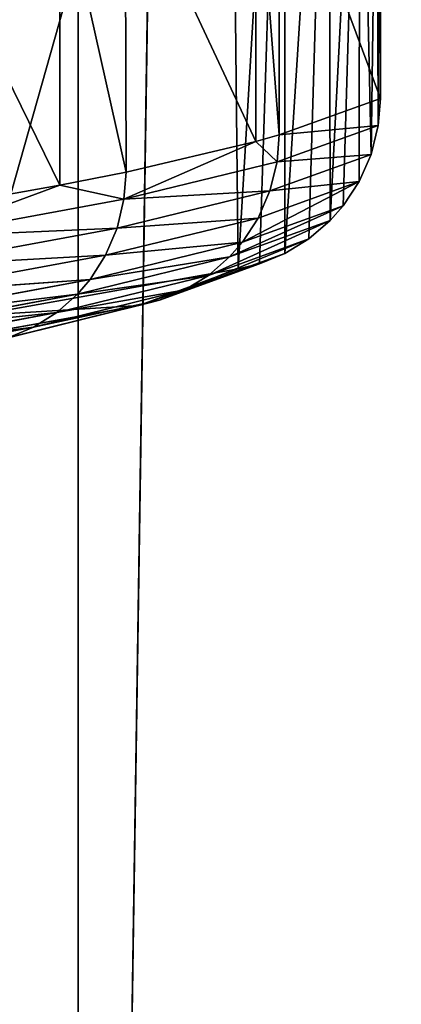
# Model space of a CAD drawing. Extents: x 1 to 179, y 3 to 406.
# Tile 428 of 499: x 117.94 to 119.36, y 300.51 to 304.18. Entities that reach past the tile are written whole.
import ezdxf

# ---------------------------------------------------------------- set-up
doc = ezdxf.new("R2010")
doc.units = 0
doc.header["$LTSCALE"] = 2.54
doc.layers.get('0').update_dxf_attribs({"color": 13, "linetype": 'CONTINUOUS'})

# ---------------------------------------------------------------- blocks, each defined once
blk = doc.blocks.new('OKR_G_Y_DOZOWNIK_STOJ_CY_T')
at = {"color": 0}
for p, q in [((118.1571, 287.3248, 223.2159), (118.1571, 340.6648, 223.2159)), ((118.1571, 287.3248, 223.2159), (118.1571, 340.6648, 223.2159)), ((118.1571, 287.3248, 223.2159), (118.9731, 340.6648, 222.4581)), ((118.1571, 287.3248, 223.2159), (118.9731, 340.6648, 222.4581)), ((119.283, 303.8866, 195.3613), (119.283, 305.0411, 195.3613)), ((119.283, 303.8866, 195.3613), (119.283, 305.0411, 195.3613)), ((118.9049, 304.9051, 197.7233), (118.9059, 303.7509, 197.7184)), ((118.9049, 304.9051, 197.7233), (118.9059, 303.7509, 197.7184)), ((118.8188, 304.881, 198.1352), (118.8188, 303.7265, 198.1352)), ((118.8188, 304.881, 198.1352), (118.8188, 303.7265, 198.1352)), ((118.333, 304.7661, 200.0642), (118.3358, 303.6121, 200.0545)), ((118.333, 304.7661, 200.0642), (118.3358, 303.6121, 200.0545)), ((118.0896, 304.7174, 200.8672), (118.0896, 303.5628, 200.8672)), ((118.0896, 304.7174, 200.8672), (118.0896, 303.5628, 200.8672)), ((119.283, 303.8866, 195.3613), (118.9059, 303.7509, 197.7184)), ((119.283, 303.8866, 195.3613), (118.9059, 303.7509, 197.7184)), ((119.2752, 303.786, 195.3604), (119.283, 303.8866, 195.3613)), ((119.2752, 303.786, 195.3604), (119.283, 303.8866, 195.3613)), ((118.8981, 303.6503, 197.7168), (119.2752, 303.786, 195.3604)), ((118.8981, 303.6503, 197.7168), (119.2752, 303.786, 195.3604)), ((119.2485, 303.6776, 195.3572), (119.2752, 303.786, 195.3604)), ((119.2485, 303.6776, 195.3572), (119.2752, 303.786, 195.3604)), ((118.3282, 303.5115, 200.0523), (118.8188, 303.7265, 198.1352)), ((118.3282, 303.5115, 200.0523), (118.8188, 303.7265, 198.1352)), ((118.8188, 303.7265, 198.1352), (118.3358, 303.6121, 200.0545)), ((118.8188, 303.7265, 198.1352), (118.3358, 303.6121, 200.0545)), ((118.9059, 303.7509, 197.7184), (118.8188, 303.7265, 198.1352)), ((118.9059, 303.7509, 197.7184), (118.8188, 303.7265, 198.1352)), ((118.8188, 303.7265, 198.1352), (118.8981, 303.6503, 197.7168)), ((118.8188, 303.7265, 198.1352), (118.8981, 303.6503, 197.7168)), ((118.9059, 303.7509, 197.7184), (118.8981, 303.6503, 197.7168)), ((118.9059, 303.7509, 197.7184), (118.8981, 303.6503, 197.7168)), ((118.3282, 303.5115, 200.0523), (118.8981, 303.6503, 197.7168)), ((118.3282, 303.5115, 200.0523), (118.8981, 303.6503, 197.7168)), ((118.8718, 303.5419, 197.7115), (119.2485, 303.6776, 195.3572)), ((118.8718, 303.5419, 197.7115), (119.2485, 303.6776, 195.3572)), ((118.8718, 303.5419, 197.7115), (118.8981, 303.6503, 197.7168)), ((118.8718, 303.5419, 197.7115), (118.8981, 303.6503, 197.7168)), ((119.2043, 303.5766, 195.352), (119.2485, 303.6776, 195.3572)), ((119.2043, 303.5766, 195.352), (119.2485, 303.6776, 195.3572)), ((118.3358, 303.6121, 200.0545), (118.0896, 303.5628, 200.8672)), ((118.3358, 303.6121, 200.0545), (118.0896, 303.5628, 200.8672)), ((118.3358, 303.6121, 200.0545), (118.3282, 303.5115, 200.0523)), ((118.3358, 303.6121, 200.0545), (118.3282, 303.5115, 200.0523)), ((118.7693, 303.3504, 197.6909), (119.2043, 303.5766, 195.352)), ((118.7693, 303.3504, 197.6909), (119.2043, 303.5766, 195.352)), ((118.8281, 303.4409, 197.7027), (119.2043, 303.5766, 195.352)), ((118.8281, 303.4409, 197.7027), (119.2043, 303.5766, 195.352)), ((119.1447, 303.4861, 195.3449), (119.2043, 303.5766, 195.352)), ((119.1447, 303.4861, 195.3449), (119.2043, 303.5766, 195.352)), ((117.5678, 303.3711, 202.3432), (118.0896, 303.5628, 200.8672)), ((117.5678, 303.3711, 202.3432), (118.0896, 303.5628, 200.8672)), ((118.0896, 303.5628, 200.8672), (117.5752, 303.4717, 202.346)), ((118.0896, 303.5628, 200.8672), (117.5752, 303.4717, 202.346)), ((118.0896, 303.5628, 200.8672), (118.3282, 303.5115, 200.0523)), ((118.0896, 303.5628, 200.8672), (118.3282, 303.5115, 200.0523)), ((118.3024, 303.4031, 200.0449), (118.8718, 303.5419, 197.7115)), ((118.3024, 303.4031, 200.0449), (118.8718, 303.5419, 197.7115)), ((118.8281, 303.4409, 197.7027), (118.8718, 303.5419, 197.7115)), ((118.8281, 303.4409, 197.7027), (118.8718, 303.5419, 197.7115)), ((117.5678, 303.3711, 202.3432), (118.3282, 303.5115, 200.0523)), ((117.5678, 303.3711, 202.3432), (118.3282, 303.5115, 200.0523)), ((118.3024, 303.4031, 200.0449), (118.3282, 303.5115, 200.0523)), ((118.3024, 303.4031, 200.0449), (118.3282, 303.5115, 200.0523)), ((118.7216, 303.2957, 197.6813), (119.1447, 303.4861, 195.3449)), ((118.7216, 303.2957, 197.6813), (119.1447, 303.4861, 195.3449)), ((118.7693, 303.3504, 197.6909), (119.1447, 303.4861, 195.3449)), ((118.7693, 303.3504, 197.6909), (119.1447, 303.4861, 195.3449)), ((119.0964, 303.4314, 195.3391), (119.1447, 303.4861, 195.3449)), ((119.0964, 303.4314, 195.3391), (119.1447, 303.4861, 195.3449)), ((118.2596, 303.3022, 200.0326), (118.8281, 303.4409, 197.7027)), ((118.2596, 303.3022, 200.0326), (118.8281, 303.4409, 197.7027)), ((118.6427, 303.2271, 197.6654), (119.0964, 303.4314, 195.3391)), ((118.6427, 303.2271, 197.6654), (119.0964, 303.4314, 195.3391)), ((118.7216, 303.2957, 197.6813), (119.0964, 303.4314, 195.3391)), ((118.7216, 303.2957, 197.6813), (119.0964, 303.4314, 195.3391)), ((118.7693, 303.3504, 197.6909), (118.8281, 303.4409, 197.7027)), ((118.7693, 303.3504, 197.6909), (118.8281, 303.4409, 197.7027)), ((119.0164, 303.3628, 195.3296), (119.0964, 303.4314, 195.3391)), ((119.0164, 303.3628, 195.3296), (119.0964, 303.4314, 195.3391)), ((117.5426, 303.2627, 202.3337), (118.3024, 303.4031, 200.0449)), ((117.5426, 303.2627, 202.3337), (118.3024, 303.4031, 200.0449)), ((118.2596, 303.3022, 200.0326), (118.3024, 303.4031, 200.0449)), ((118.2596, 303.3022, 200.0326), (118.3024, 303.4031, 200.0449)), ((118.5548, 303.1731, 197.6476), (119.0164, 303.3628, 195.3296)), ((118.5548, 303.1731, 197.6476), (119.0164, 303.3628, 195.3296)), ((118.6427, 303.2271, 197.6654), (119.0164, 303.3628, 195.3296)), ((118.6427, 303.2271, 197.6654), (119.0164, 303.3628, 195.3296)), ((118.9274, 303.3088, 195.319), (119.0164, 303.3628, 195.3296)), ((118.9274, 303.3088, 195.319), (119.0164, 303.3628, 195.3296)), ((118.2019, 303.2116, 200.016), (118.7693, 303.3504, 197.6909)), ((118.2019, 303.2116, 200.016), (118.7693, 303.3504, 197.6909)), ((118.2596, 303.3022, 200.0326), (118.7693, 303.3504, 197.6909)), ((118.2596, 303.3022, 200.0326), (118.7693, 303.3504, 197.6909)), ((118.7216, 303.2957, 197.6813), (118.7693, 303.3504, 197.6909)), ((118.7216, 303.2957, 197.6813), (118.7693, 303.3504, 197.6909)), ((117.501, 303.1617, 202.3179), (118.2596, 303.3022, 200.0326)), ((117.501, 303.1617, 202.3179), (118.2596, 303.3022, 200.0326)), ((118.1552, 303.1569, 200.0026), (118.7216, 303.2957, 197.6813)), ((118.1552, 303.1569, 200.0026), (118.7216, 303.2957, 197.6813)), ((118.2019, 303.2116, 200.016), (118.2596, 303.3022, 200.0326)), ((118.2019, 303.2116, 200.016), (118.2596, 303.3022, 200.0326)), ((118.2019, 303.2116, 200.016), (118.7216, 303.2957, 197.6813)), ((118.2019, 303.2116, 200.016), (118.7216, 303.2957, 197.6813)), ((118.4609, 303.1347, 197.6287), (118.9274, 303.3088, 195.319)), ((118.4609, 303.1347, 197.6287), (118.9274, 303.3088, 195.319)), ((118.5548, 303.1731, 197.6476), (118.9274, 303.3088, 195.319)), ((118.5548, 303.1731, 197.6476), (118.9274, 303.3088, 195.319)), ((118.6427, 303.2271, 197.6654), (118.7216, 303.2957, 197.6813)), ((118.6427, 303.2271, 197.6654), (118.7216, 303.2957, 197.6813)), ((118.8323, 303.2704, 195.3077), (118.9274, 303.3088, 195.319)), ((118.8323, 303.2704, 195.3077), (118.9274, 303.3088, 195.319)), ((117.7775, 303.0779, 195.1821), (118.7537, 303.2513, 195.2983)), ((117.7775, 303.0779, 195.1821), (118.7537, 303.2513, 195.2983)), ((118.3833, 303.1155, 197.6131), (118.8323, 303.2704, 195.3077)), ((118.3833, 303.1155, 197.6131), (118.8323, 303.2704, 195.3077)), ((118.7537, 303.2513, 195.2983), (118.3833, 303.1155, 197.6131)), ((118.7537, 303.2513, 195.2983), (118.3833, 303.1155, 197.6131)), ((118.4609, 303.1347, 197.6287), (118.8323, 303.2704, 195.3077)), ((118.4609, 303.1347, 197.6287), (118.8323, 303.2704, 195.3077)), ((118.7537, 303.2513, 195.2983), (118.8323, 303.2704, 195.3077)), ((118.7537, 303.2513, 195.2983), (118.8323, 303.2704, 195.3077)), ((117.4448, 303.0712, 202.2967), (118.2019, 303.2116, 200.016)), ((117.4448, 303.0712, 202.2967), (118.2019, 303.2116, 200.016)), ((117.501, 303.1617, 202.3179), (118.2019, 303.2116, 200.016)), ((117.501, 303.1617, 202.3179), (118.2019, 303.2116, 200.016)), ((118.0778, 303.0883, 199.9803), (118.6427, 303.2271, 197.6654)), ((118.0778, 303.0883, 199.9803), (118.6427, 303.2271, 197.6654)), ((118.1552, 303.1569, 200.0026), (118.6427, 303.2271, 197.6654)), ((118.1552, 303.1569, 200.0026), (118.6427, 303.2271, 197.6654)), ((118.1552, 303.1569, 200.0026), (118.2019, 303.2116, 200.016)), ((118.1552, 303.1569, 200.0026), (118.2019, 303.2116, 200.016)), ((118.5548, 303.1731, 197.6476), (118.6427, 303.2271, 197.6654)), ((118.5548, 303.1731, 197.6476), (118.6427, 303.2271, 197.6654)), ((117.9916, 303.0344, 199.9555), (118.5548, 303.1731, 197.6476)), ((117.9916, 303.0344, 199.9555), (118.5548, 303.1731, 197.6476)), ((118.0778, 303.0883, 199.9803), (118.5548, 303.1731, 197.6476)), ((118.0778, 303.0883, 199.9803), (118.5548, 303.1731, 197.6476)), ((118.4609, 303.1347, 197.6287), (118.5548, 303.1731, 197.6476)), ((118.4609, 303.1347, 197.6287), (118.5548, 303.1731, 197.6476)), ((117.3994, 303.0165, 202.2795), (118.1552, 303.1569, 200.0026)), ((117.3994, 303.0165, 202.2795), (118.1552, 303.1569, 200.0026)), ((117.4448, 303.0712, 202.2967), (118.1552, 303.1569, 200.0026)), ((117.4448, 303.0712, 202.2967), (118.1552, 303.1569, 200.0026)), ((117.8234, 302.9768, 199.9072), (118.4609, 303.1347, 197.6287)), ((117.8234, 302.9768, 199.9072), (118.4609, 303.1347, 197.6287)), ((117.8995, 302.996, 199.9291), (118.4609, 303.1347, 197.6287)), ((117.8995, 302.996, 199.9291), (118.4609, 303.1347, 197.6287)), ((117.9916, 303.0344, 199.9555), (118.4609, 303.1347, 197.6287)), ((117.9916, 303.0344, 199.9555), (118.4609, 303.1347, 197.6287)), ((118.0778, 303.0883, 199.9803), (118.1552, 303.1569, 200.0026)), ((118.0778, 303.0883, 199.9803), (118.1552, 303.1569, 200.0026)), ((118.4609, 303.1347, 197.6287), (118.3778, 303.1139, 197.6403)), ((118.4609, 303.1347, 197.6287), (118.3778, 303.1139, 197.6403)), ((118.3833, 303.1155, 197.6131), (118.4609, 303.1347, 197.6287)), ((118.3833, 303.1155, 197.6131), (118.4609, 303.1347, 197.6287)), ((117.4143, 302.9406, 197.4452), (118.3833, 303.1155, 197.6131)), ((117.4143, 302.9406, 197.4452), (118.3833, 303.1155, 197.6131)), ((118.3778, 303.1139, 197.6403), (117.4143, 302.9406, 197.4452)), ((118.3778, 303.1139, 197.6403), (117.4143, 302.9406, 197.4452)), ((117.7775, 303.0779, 195.1821), (118.3833, 303.1155, 197.6131)), ((117.7775, 303.0779, 195.1821), (118.3833, 303.1155, 197.6131)), ((118.3778, 303.1139, 197.6403), (117.8234, 302.9768, 199.9072)), ((118.3778, 303.1139, 197.6403), (117.8234, 302.9768, 199.9072)), ((118.3833, 303.1155, 197.6131), (118.3778, 303.1139, 197.6403)), ((118.3833, 303.1155, 197.6131), (118.3778, 303.1139, 197.6403)), ((117.324, 302.9479, 202.2511), (118.0778, 303.0883, 199.9803)), ((117.324, 302.9479, 202.2511), (118.0778, 303.0883, 199.9803)), ((117.3994, 303.0165, 202.2795), (118.0778, 303.0883, 199.9803)), ((117.3994, 303.0165, 202.2795), (118.0778, 303.0883, 199.9803)), ((117.9916, 303.0344, 199.9555), (118.0778, 303.0883, 199.9803)), ((117.9916, 303.0344, 199.9555), (118.0778, 303.0883, 199.9803)), ((117.2402, 302.8939, 202.2194), (117.9916, 303.0344, 199.9555)), ((117.2402, 302.8939, 202.2194), (117.9916, 303.0344, 199.9555)), ((117.324, 302.9479, 202.2511), (117.9916, 303.0344, 199.9555)), ((117.324, 302.9479, 202.2511), (117.9916, 303.0344, 199.9555)), ((117.8995, 302.996, 199.9291), (117.9916, 303.0344, 199.9555)), ((117.8995, 302.996, 199.9291), (117.9916, 303.0344, 199.9555))]:
    blk.add_line(p, q, dxfattribs=at)
mesh = blk.add_polyface(dxfattribs=at)
corners = [(118.1571, 287.3248, 223.2159), (115.9316, 340.6648, 225.0936), (113.7235, 287.3248, 226.7171)]
mesh.append_faces([[corners[k] for k in face] for face in [(0, 1, 2)]], dxfattribs={"color": 0})
mesh = blk.add_polyface(dxfattribs=at)
corners = [(118.1571, 340.6648, 223.2159), (115.9316, 340.6648, 225.0936), (118.1571, 287.3248, 223.2159)]
mesh.append_faces([[corners[k] for k in face] for face in [(0, 1, 2)]], dxfattribs={"color": 0})
mesh = blk.add_polyface(dxfattribs=at)
corners = [(120.1888, 287.3248, 162.4503), (115.9988, 287.3248, 158.6607), (118.9731, 340.6648, 161.2432)]
mesh.append_faces([[corners[k] for k in face] for face in [(0, 1, 2)]], dxfattribs={"color": 0})
mesh = blk.add_polyface(dxfattribs=at)
corners = [(118.9731, 340.6648, 161.2432), (115.9988, 287.3248, 158.6607), (115.9988, 340.6648, 158.6607)]
mesh.append_faces([[corners[k] for k in face] for face in [(0, 1, 2)]], dxfattribs={"color": 0})
mesh = blk.add_polyface(dxfattribs=at)
corners = [(118.9731, 340.6648, 222.4581), (118.1571, 340.6648, 223.2159), (118.1571, 287.3248, 223.2159)]
mesh.append_faces([[corners[k] for k in face] for face in [(0, 1, 2)]], dxfattribs={"color": 0})
mesh = blk.add_polyface(dxfattribs=at)
corners = [(118.9731, 340.6648, 222.4581), (118.1571, 287.3248, 223.2159), (122.0846, 287.3248, 219.1549)]
mesh.append_faces([[corners[k] for k in face] for face in [(0, 1, 2)]], dxfattribs={"color": 0})
mesh = blk.add_polyface(dxfattribs=at)
corners = [(118.9731, 340.6648, 222.4581), (122.0846, 287.3248, 219.1549), (121.7504, 340.6648, 219.5454)]
mesh.append_faces([[corners[k] for k in face] for face in [(0, 1, 2)]], dxfattribs={"color": 0})
mesh = blk.add_polyface(dxfattribs=at)
corners = [(120.1888, 287.3248, 162.4503), (118.9731, 340.6648, 161.2432), (120.1888, 340.6648, 162.4503)]
mesh.append_faces([[corners[k] for k in face] for face in [(0, 1, 2)]], dxfattribs={"color": 0})
mesh = blk.add_polyface(dxfattribs=at)
corners = [(116.2885, 309.4242, 195.0049), (116.2772, 302.3505, 195.0035), (116.2721, 309.6768, 195.0029), (116.2982, 302.4516, 195.006), (116.3375, 309.1759, 195.0107), (116.3355, 302.5492, 195.0105), (116.3887, 302.6404, 195.0168), (116.4183, 308.9361, 195.0203), (116.4338, 302.6978, 195.0222), (116.5295, 308.7091, 195.0336), (116.512, 302.7726, 195.0315), (116.603, 302.834, 195.0423), (116.6692, 308.4986, 195.0502), (116.7044, 302.8793, 195.0544), (116.835, 308.3082, 195.0699), (116.8014, 302.9046, 195.0659), (117.7775, 303.0779, 195.1821), (117.7775, 307.359, 195.1821), (118.7201, 306.4097, 195.2943), (118.7537, 303.2513, 195.2983), (118.926, 306.1648, 195.3188), (118.8323, 303.2704, 195.3077), (118.9274, 303.3088, 195.319), (119.0913, 305.8839, 195.3385), (119.0164, 303.3628, 195.3296), (119.0964, 303.4314, 195.3391), (119.2061, 305.5833, 195.3522), (119.1447, 303.4861, 195.3449), (119.2043, 303.5766, 195.352), (119.2485, 303.6776, 195.3572), (119.2693, 305.2722, 195.3597), (119.2752, 303.786, 195.3604), (119.283, 305.0411, 195.3613), (119.283, 303.8866, 195.3613)]
mesh.append_faces([[corners[k] for k in face] for face in [(0, 1, 2), (31, 32, 33)]], dxfattribs={"vtx0": -1, "color": 0})
mesh.append_faces([[corners[k] for k in face] for face in [(1, 0, 3), (3, 4, 5), (5, 4, 6), (6, 7, 8), (8, 9, 10), (10, 9, 11), (11, 12, 13), (13, 14, 15), (15, 14, 16), (16, 18, 19), (19, 20, 21), (21, 20, 22), (22, 23, 24), (24, 23, 25), (25, 26, 27), (27, 26, 28), (28, 26, 29), (29, 30, 31)]], dxfattribs={"vtx0": -1, "vtx1": -1, "color": 0})
mesh.append_faces([[corners[k] for k in face] for face in [(3, 0, 4), (6, 4, 7), (8, 7, 9), (11, 9, 12), (13, 12, 14), (16, 14, 17), (16, 17, 18), (19, 18, 20), (22, 20, 23), (25, 23, 26), (29, 26, 30), (31, 30, 32)]], dxfattribs={"vtx0": -1, "vtx2": -1, "color": 0})
mesh = blk.add_polyface(dxfattribs=at)
corners = [(119.283, 303.8866, 195.3613), (118.9049, 304.9051, 197.7233), (118.9059, 303.7509, 197.7184), (119.283, 305.0411, 195.3613)]
mesh.append_faces([[corners[k] for k in face] for face in [(0, 1, 2), (1, 0, 3)]], dxfattribs={"vtx0": -1, "color": 0})
mesh = blk.add_polyface(dxfattribs=at)
corners = [(118.9059, 303.7509, 197.7184), (118.8188, 304.881, 198.1352), (118.8188, 303.7265, 198.1352), (118.9049, 304.9051, 197.7233)]
mesh.append_faces([[corners[k] for k in face] for face in [(0, 1, 2), (1, 0, 3)]], dxfattribs={"vtx0": -1, "color": 0})
mesh = blk.add_polyface(dxfattribs=at)
corners = [(118.8188, 303.7265, 198.1352), (118.333, 304.7661, 200.0642), (118.3358, 303.6121, 200.0545), (118.8188, 304.881, 198.1352)]
mesh.append_faces([[corners[k] for k in face] for face in [(0, 1, 2), (1, 0, 3)]], dxfattribs={"vtx0": -1, "color": 0})
mesh = blk.add_polyface(dxfattribs=at)
corners = [(118.3358, 303.6121, 200.0545), (118.0896, 304.7174, 200.8672), (118.0896, 303.5628, 200.8672), (118.333, 304.7661, 200.0642)]
mesh.append_faces([[corners[k] for k in face] for face in [(0, 1, 2), (1, 0, 3)]], dxfattribs={"vtx0": -1, "color": 0})
mesh = blk.add_polyface(dxfattribs=at)
corners = [(118.0896, 303.5628, 200.8672), (117.5698, 304.6253, 202.3602), (117.5752, 303.4717, 202.346), (118.0896, 304.7174, 200.8672)]
mesh.append_faces([[corners[k] for k in face] for face in [(0, 1, 2), (1, 0, 3)]], dxfattribs={"vtx0": -1, "color": 0})
mesh = blk.add_polyface(dxfattribs=at)
corners = [(119.2752, 303.786, 195.3604), (118.9059, 303.7509, 197.7184), (118.8981, 303.6503, 197.7168), (119.283, 303.8866, 195.3613)]
mesh.append_faces([[corners[k] for k in face] for face in [(0, 1, 2), (1, 0, 3)]], dxfattribs={"vtx0": -1, "color": 0})
mesh = blk.add_polyface(dxfattribs=at)
corners = [(119.2485, 303.6776, 195.3572), (118.8981, 303.6503, 197.7168), (118.8718, 303.5419, 197.7115), (119.2752, 303.786, 195.3604)]
mesh.append_faces([[corners[k] for k in face] for face in [(0, 1, 2), (1, 0, 3)]], dxfattribs={"vtx0": -1, "color": 0})
mesh = blk.add_polyface(dxfattribs=at)
corners = [(118.8188, 303.7265, 198.1352), (118.3358, 303.6121, 200.0545), (118.3282, 303.5115, 200.0523)]
mesh.append_faces([[corners[k] for k in face] for face in [(0, 1, 2)]], dxfattribs={"color": 0})
mesh = blk.add_polyface(dxfattribs=at)
corners = [(118.8188, 303.7265, 198.1352), (118.3282, 303.5115, 200.0523), (118.8981, 303.6503, 197.7168)]
mesh.append_faces([[corners[k] for k in face] for face in [(0, 1, 2)]], dxfattribs={"color": 0})
mesh = blk.add_polyface(dxfattribs=at)
corners = [(118.9059, 303.7509, 197.7184), (118.8188, 303.7265, 198.1352), (118.8981, 303.6503, 197.7168)]
mesh.append_faces([[corners[k] for k in face] for face in [(0, 1, 2)]], dxfattribs={"color": 0})
mesh = blk.add_polyface(dxfattribs=at)
corners = [(118.8718, 303.5419, 197.7115), (118.3282, 303.5115, 200.0523), (118.3024, 303.4031, 200.0449), (118.8981, 303.6503, 197.7168)]
mesh.append_faces([[corners[k] for k in face] for face in [(0, 1, 2), (1, 0, 3)]], dxfattribs={"vtx0": -1, "color": 0})
mesh = blk.add_polyface(dxfattribs=at)
corners = [(119.2043, 303.5766, 195.352), (118.8718, 303.5419, 197.7115), (118.8281, 303.4409, 197.7027), (119.2485, 303.6776, 195.3572)]
mesh.append_faces([[corners[k] for k in face] for face in [(0, 1, 2), (1, 0, 3)]], dxfattribs={"vtx0": -1, "color": 0})
mesh = blk.add_polyface(dxfattribs=at)
corners = [(118.3358, 303.6121, 200.0545), (118.0896, 303.5628, 200.8672), (118.3282, 303.5115, 200.0523)]
mesh.append_faces([[corners[k] for k in face] for face in [(0, 1, 2)]], dxfattribs={"color": 0})
mesh = blk.add_polyface(dxfattribs=at)
corners = [(119.2043, 303.5766, 195.352), (118.8281, 303.4409, 197.7027), (118.7693, 303.3504, 197.6909)]
mesh.append_faces([[corners[k] for k in face] for face in [(0, 1, 2)]], dxfattribs={"color": 0})
mesh = blk.add_polyface(dxfattribs=at)
corners = [(119.2043, 303.5766, 195.352), (118.7693, 303.3504, 197.6909), (119.1447, 303.4861, 195.3449)]
mesh.append_faces([[corners[k] for k in face] for face in [(0, 1, 2)]], dxfattribs={"color": 0})
mesh = blk.add_polyface(dxfattribs=at)
corners = [(118.0896, 303.5628, 200.8672), (117.5752, 303.4717, 202.346), (117.5678, 303.3711, 202.3432)]
mesh.append_faces([[corners[k] for k in face] for face in [(0, 1, 2)]], dxfattribs={"color": 0})
mesh = blk.add_polyface(dxfattribs=at)
corners = [(118.0896, 303.5628, 200.8672), (117.5678, 303.3711, 202.3432), (118.3282, 303.5115, 200.0523)]
mesh.append_faces([[corners[k] for k in face] for face in [(0, 1, 2)]], dxfattribs={"color": 0})
mesh = blk.add_polyface(dxfattribs=at)
corners = [(118.8281, 303.4409, 197.7027), (118.3024, 303.4031, 200.0449), (118.2596, 303.3022, 200.0326), (118.8718, 303.5419, 197.7115)]
mesh.append_faces([[corners[k] for k in face] for face in [(0, 1, 2), (1, 0, 3)]], dxfattribs={"vtx0": -1, "color": 0})
mesh = blk.add_polyface(dxfattribs=at)
corners = [(118.3024, 303.4031, 200.0449), (117.5678, 303.3711, 202.3432), (117.5426, 303.2627, 202.3337), (118.3282, 303.5115, 200.0523)]
mesh.append_faces([[corners[k] for k in face] for face in [(0, 1, 2), (1, 0, 3)]], dxfattribs={"vtx0": -1, "color": 0})
mesh = blk.add_polyface(dxfattribs=at)
corners = [(119.1447, 303.4861, 195.3449), (118.7693, 303.3504, 197.6909), (118.7216, 303.2957, 197.6813)]
mesh.append_faces([[corners[k] for k in face] for face in [(0, 1, 2)]], dxfattribs={"color": 0})
mesh = blk.add_polyface(dxfattribs=at)
corners = [(119.1447, 303.4861, 195.3449), (118.7216, 303.2957, 197.6813), (119.0964, 303.4314, 195.3391)]
mesh.append_faces([[corners[k] for k in face] for face in [(0, 1, 2)]], dxfattribs={"color": 0})
mesh = blk.add_polyface(dxfattribs=at)
corners = [(118.8281, 303.4409, 197.7027), (118.2596, 303.3022, 200.0326), (118.7693, 303.3504, 197.6909)]
mesh.append_faces([[corners[k] for k in face] for face in [(0, 1, 2)]], dxfattribs={"color": 0})
mesh = blk.add_polyface(dxfattribs=at)
corners = [(118.7216, 303.2957, 197.6813), (118.6427, 303.2271, 197.6654), (119.0964, 303.4314, 195.3391)]
mesh.append_faces([[corners[k] for k in face] for face in [(0, 1, 2)]], dxfattribs={"color": 0})
mesh = blk.add_polyface(dxfattribs=at)
corners = [(118.6427, 303.2271, 197.6654), (119.0164, 303.3628, 195.3296), (119.0964, 303.4314, 195.3391)]
mesh.append_faces([[corners[k] for k in face] for face in [(0, 1, 2)]], dxfattribs={"color": 0})
mesh = blk.add_polyface(dxfattribs=at)
corners = [(118.2596, 303.3022, 200.0326), (117.5426, 303.2627, 202.3337), (117.501, 303.1617, 202.3179), (118.3024, 303.4031, 200.0449)]
mesh.append_faces([[corners[k] for k in face] for face in [(0, 1, 2), (1, 0, 3)]], dxfattribs={"vtx0": -1, "color": 0})
mesh = blk.add_polyface(dxfattribs=at)
corners = [(118.6427, 303.2271, 197.6654), (118.5548, 303.1731, 197.6476), (119.0164, 303.3628, 195.3296)]
mesh.append_faces([[corners[k] for k in face] for face in [(0, 1, 2)]], dxfattribs={"color": 0})
mesh = blk.add_polyface(dxfattribs=at)
corners = [(118.5548, 303.1731, 197.6476), (118.9274, 303.3088, 195.319), (119.0164, 303.3628, 195.3296)]
mesh.append_faces([[corners[k] for k in face] for face in [(0, 1, 2)]], dxfattribs={"color": 0})
mesh = blk.add_polyface(dxfattribs=at)
corners = [(118.7693, 303.3504, 197.6909), (118.2596, 303.3022, 200.0326), (118.2019, 303.2116, 200.016)]
mesh.append_faces([[corners[k] for k in face] for face in [(0, 1, 2)]], dxfattribs={"color": 0})
mesh = blk.add_polyface(dxfattribs=at)
corners = [(118.7693, 303.3504, 197.6909), (118.2019, 303.2116, 200.016), (118.7216, 303.2957, 197.6813)]
mesh.append_faces([[corners[k] for k in face] for face in [(0, 1, 2)]], dxfattribs={"color": 0})
mesh = blk.add_polyface(dxfattribs=at)
corners = [(118.2596, 303.3022, 200.0326), (117.501, 303.1617, 202.3179), (118.2019, 303.2116, 200.016)]
mesh.append_faces([[corners[k] for k in face] for face in [(0, 1, 2)]], dxfattribs={"color": 0})
mesh = blk.add_polyface(dxfattribs=at)
corners = [(118.7216, 303.2957, 197.6813), (118.2019, 303.2116, 200.016), (118.1552, 303.1569, 200.0026)]
mesh.append_faces([[corners[k] for k in face] for face in [(0, 1, 2)]], dxfattribs={"color": 0})
mesh = blk.add_polyface(dxfattribs=at)
corners = [(118.1552, 303.1569, 200.0026), (118.6427, 303.2271, 197.6654), (118.7216, 303.2957, 197.6813)]
mesh.append_faces([[corners[k] for k in face] for face in [(0, 1, 2)]], dxfattribs={"color": 0})
mesh = blk.add_polyface(dxfattribs=at)
corners = [(118.5548, 303.1731, 197.6476), (118.4609, 303.1347, 197.6287), (118.9274, 303.3088, 195.319)]
mesh.append_faces([[corners[k] for k in face] for face in [(0, 1, 2)]], dxfattribs={"color": 0})
mesh = blk.add_polyface(dxfattribs=at)
corners = [(118.4609, 303.1347, 197.6287), (118.8323, 303.2704, 195.3077), (118.9274, 303.3088, 195.319)]
mesh.append_faces([[corners[k] for k in face] for face in [(0, 1, 2)]], dxfattribs={"color": 0})
mesh = blk.add_polyface(dxfattribs=at)
corners = [(118.3833, 303.1155, 197.6131), (117.7775, 303.0779, 195.1821), (118.7537, 303.2513, 195.2983)]
mesh.append_faces([[corners[k] for k in face] for face in [(0, 1, 2)]], dxfattribs={"color": 0})
mesh = blk.add_polyface(dxfattribs=at)
corners = [(118.4609, 303.1347, 197.6287), (118.3833, 303.1155, 197.6131), (118.8323, 303.2704, 195.3077)]
mesh.append_faces([[corners[k] for k in face] for face in [(0, 1, 2)]], dxfattribs={"color": 0})
mesh = blk.add_polyface(dxfattribs=at)
corners = [(118.3833, 303.1155, 197.6131), (118.7537, 303.2513, 195.2983), (118.8323, 303.2704, 195.3077)]
mesh.append_faces([[corners[k] for k in face] for face in [(0, 1, 2)]], dxfattribs={"color": 0})
mesh = blk.add_polyface(dxfattribs=at)
corners = [(118.2019, 303.2116, 200.016), (117.501, 303.1617, 202.3179), (117.4448, 303.0712, 202.2967)]
mesh.append_faces([[corners[k] for k in face] for face in [(0, 1, 2)]], dxfattribs={"color": 0})
mesh = blk.add_polyface(dxfattribs=at)
corners = [(118.2019, 303.2116, 200.016), (117.4448, 303.0712, 202.2967), (118.1552, 303.1569, 200.0026)]
mesh.append_faces([[corners[k] for k in face] for face in [(0, 1, 2)]], dxfattribs={"color": 0})
mesh = blk.add_polyface(dxfattribs=at)
corners = [(118.1552, 303.1569, 200.0026), (118.0778, 303.0883, 199.9803), (118.6427, 303.2271, 197.6654)]
mesh.append_faces([[corners[k] for k in face] for face in [(0, 1, 2)]], dxfattribs={"color": 0})
mesh = blk.add_polyface(dxfattribs=at)
corners = [(118.0778, 303.0883, 199.9803), (118.5548, 303.1731, 197.6476), (118.6427, 303.2271, 197.6654)]
mesh.append_faces([[corners[k] for k in face] for face in [(0, 1, 2)]], dxfattribs={"color": 0})
mesh = blk.add_polyface(dxfattribs=at)
corners = [(118.0778, 303.0883, 199.9803), (117.9916, 303.0344, 199.9555), (118.5548, 303.1731, 197.6476)]
mesh.append_faces([[corners[k] for k in face] for face in [(0, 1, 2)]], dxfattribs={"color": 0})
mesh = blk.add_polyface(dxfattribs=at)
corners = [(117.9916, 303.0344, 199.9555), (118.4609, 303.1347, 197.6287), (118.5548, 303.1731, 197.6476)]
mesh.append_faces([[corners[k] for k in face] for face in [(0, 1, 2)]], dxfattribs={"color": 0})
mesh = blk.add_polyface(dxfattribs=at)
corners = [(118.1552, 303.1569, 200.0026), (117.4448, 303.0712, 202.2967), (117.3994, 303.0165, 202.2795)]
mesh.append_faces([[corners[k] for k in face] for face in [(0, 1, 2)]], dxfattribs={"color": 0})
mesh = blk.add_polyface(dxfattribs=at)
corners = [(117.3994, 303.0165, 202.2795), (118.0778, 303.0883, 199.9803), (118.1552, 303.1569, 200.0026)]
mesh.append_faces([[corners[k] for k in face] for face in [(0, 1, 2)]], dxfattribs={"color": 0})
mesh = blk.add_polyface(dxfattribs=at)
corners = [(117.8995, 302.996, 199.9291), (117.8234, 302.9768, 199.9072), (118.4609, 303.1347, 197.6287)]
mesh.append_faces([[corners[k] for k in face] for face in [(0, 1, 2)]], dxfattribs={"color": 0})
mesh = blk.add_polyface(dxfattribs=at)
corners = [(117.8234, 302.9768, 199.9072), (118.3778, 303.1139, 197.6403), (118.4609, 303.1347, 197.6287)]
mesh.append_faces([[corners[k] for k in face] for face in [(0, 1, 2)]], dxfattribs={"color": 0})
mesh = blk.add_polyface(dxfattribs=at)
corners = [(117.9916, 303.0344, 199.9555), (117.8995, 302.996, 199.9291), (118.4609, 303.1347, 197.6287)]
mesh.append_faces([[corners[k] for k in face] for face in [(0, 1, 2)]], dxfattribs={"color": 0})
mesh = blk.add_polyface(dxfattribs=at)
corners = [(118.3778, 303.1139, 197.6403), (118.3833, 303.1155, 197.6131), (118.4609, 303.1347, 197.6287)]
mesh.append_faces([[corners[k] for k in face] for face in [(0, 1, 2)]], dxfattribs={"color": 0})
mesh = blk.add_polyface(dxfattribs=at)
corners = [(118.3833, 303.1155, 197.6131), (116.4509, 302.7673, 197.2501), (117.7775, 303.0779, 195.1821), (117.4143, 302.9406, 197.4452)]
mesh.append_faces([[corners[k] for k in face] for face in [(0, 1, 2), (1, 0, 3)]], dxfattribs={"vtx0": -1, "color": 0})
mesh = blk.add_polyface(dxfattribs=at)
corners = [(118.3778, 303.1139, 197.6403), (117.4143, 302.9406, 197.4452), (118.3833, 303.1155, 197.6131)]
mesh.append_faces([[corners[k] for k in face] for face in [(0, 1, 2)]], dxfattribs={"color": 0})
mesh = blk.add_polyface(dxfattribs=at)
corners = [(117.8234, 302.9768, 199.9072), (117.4143, 302.9406, 197.4452), (118.3778, 303.1139, 197.6403)]
mesh.append_faces([[corners[k] for k in face] for face in [(0, 1, 2)]], dxfattribs={"color": 0})
mesh = blk.add_polyface(dxfattribs=at)
corners = [(117.3994, 303.0165, 202.2795), (117.324, 302.9479, 202.2511), (118.0778, 303.0883, 199.9803)]
mesh.append_faces([[corners[k] for k in face] for face in [(0, 1, 2)]], dxfattribs={"color": 0})
mesh = blk.add_polyface(dxfattribs=at)
corners = [(117.324, 302.9479, 202.2511), (117.9916, 303.0344, 199.9555), (118.0778, 303.0883, 199.9803)]
mesh.append_faces([[corners[k] for k in face] for face in [(0, 1, 2)]], dxfattribs={"color": 0})
mesh = blk.add_polyface(dxfattribs=at)
corners = [(117.324, 302.9479, 202.2511), (117.2402, 302.8939, 202.2194), (117.9916, 303.0344, 199.9555)]
mesh.append_faces([[corners[k] for k in face] for face in [(0, 1, 2)]], dxfattribs={"color": 0})
mesh = blk.add_polyface(dxfattribs=at)
corners = [(117.2402, 302.8939, 202.2194), (117.8995, 302.996, 199.9291), (117.9916, 303.0344, 199.9555)]
mesh.append_faces([[corners[k] for k in face] for face in [(0, 1, 2)]], dxfattribs={"color": 0})

msp = doc.modelspace()

# ---------------------------------------------------------------- block references
at = {"color": 0}
msp.add_blockref('OKR_G_Y_DOZOWNIK_STOJ_CY_T', (0, 0), dxfattribs=at)

doc.saveas('drawing.dxf')
